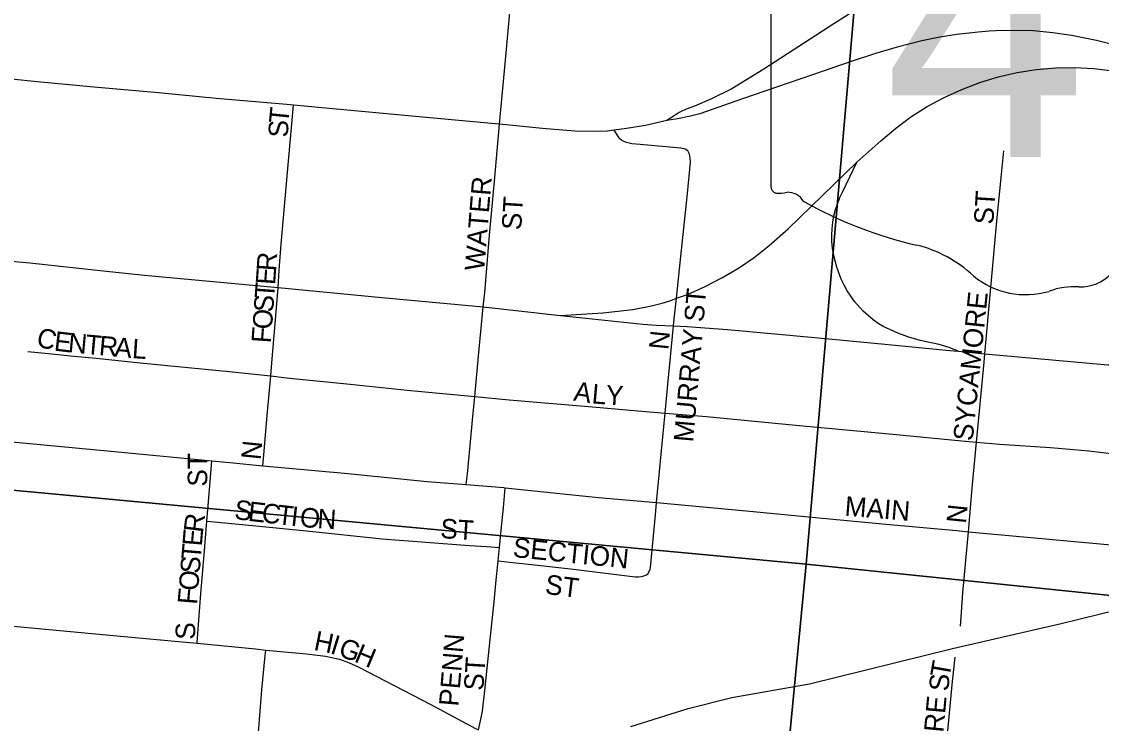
# Model space of a CAD drawing. Extents: x -209 to 4852, y 0 to 905.
# Drawn here: x 121.5 to 131.96, y 272 to 278.8 of the extents above; entities that cross this region are included whole.
import ezdxf

# ---------------------------------------------------------------- set-up
doc = ezdxf.new("R2010")
doc.units = 0
for name, color, linetype in [('GM_X_Airport_Location_Class_2', 7, 'Continuous'), ('GM_X_Airport_Location_Class_3', 7, 'Continuous'), ('GM_X_Corporation', 7, 'Continuous'), ('GM_X_County_Subdivision_Text', 7, 'Continuous'), ('GM_X_Minor_River', 7, 'Continuous'), ('GM_X_Rail_Line', 7, 'Continuous'), ('GM_X_Township_ROW', 7, 'Continuous'), ('GM_X_Township_Subdivision', 7, 'Continuous'), ('GM_X_US_Route', 7, 'Continuous')]:
    doc.layers.add(name, color=color, linetype=linetype)

msp = doc.modelspace()

# ---------------------------------------------------------------- linework, layer by layer
at = {"layer": 'GM_X_Airport_Location_Class_2'}
for points in [[(126.133, 277.808), (126.142, 277.912), (126.192, 278.465), (126.237, 278.96), (126.33, 279.95), (126.335, 280.012)], [(123.988, 276.224), (123.998, 276.393), (124.015, 276.645), (124.086, 277.45), (124.119, 277.81), (124.136, 277.992)], [(125.973, 276.037), (125.988, 276.177), (126.035, 276.734), (126.086, 277.291), (126.133, 277.808)], [(127.955, 277.549), (127.929, 277.566), (127.887, 277.577), (127.493, 277.611), (127.415, 277.619), (127.362, 277.63), (127.335, 277.64), (127.315, 277.653), (127.297, 277.667), (127.284, 277.684), (127.244, 277.749)], [(127.845, 276.121), (127.875, 276.403), (127.952, 277.135), (127.981, 277.44), (127.98, 277.48), (127.971, 277.517), (127.955, 277.549)], [(130.835, 275.583), (130.949, 276.867), (130.992, 277.291), (131.019, 277.551)], [(123.915, 275.369), (123.922, 275.457), (123.962, 275.913), (123.988, 276.224)], [(127.818, 275.853), (127.824, 275.922), (127.845, 276.121)], [(125.891, 275.169), (125.927, 275.56), (125.973, 276.037)], [(127.738, 275.008), (127.763, 275.284), (127.818, 275.853)], [(121.561, 275.605), (121.763, 275.585), (121.975, 275.564), (122.225, 275.54), (122.649, 275.494), (123.513, 275.41), (123.821, 275.38), (123.915, 275.369)], [(130.754, 274.726), (130.828, 275.501), (130.835, 275.583)], [(123.839, 274.499), (123.848, 274.604), (123.882, 274.986), (123.915, 275.369)], [(123.915, 275.369), (124.067, 275.349), (124.684, 275.289), (125.238, 275.232), (125.891, 275.169)], [(125.809, 274.316), (125.82, 274.421), (125.847, 274.694), (125.87, 274.941), (125.891, 275.169)], [(125.891, 275.169), (126.226, 275.136), (127.031, 275.068), (127.397, 275.037), (127.738, 275.008)], [(127.654, 274.143), (127.727, 274.911), (127.738, 275.008)], [(127.738, 275.008), (128.138, 274.974), (129.002, 274.892), (129.942, 274.803), (130.61, 274.739), (130.754, 274.726)], [(121.374, 274.733), (121.443, 274.726), (122.47, 274.629), (123.343, 274.546)], [(130.675, 273.859), (130.689, 274.012), (130.716, 274.317), (130.754, 274.726)], [(130.754, 274.726), (130.976, 274.706), (131.471, 274.676), (131.841, 274.642), (132.271, 274.59), (132.333, 274.584), (132.451, 274.572)], [(123.295, 273.963), (123.314, 274.186), (123.33, 274.386), (123.343, 274.546)], [(123.343, 274.546), (123.519, 274.529), (123.839, 274.499)], [(123.839, 274.499), (124.63, 274.426), (125.43, 274.345), (125.809, 274.316)], [(125.809, 274.316), (126.174, 274.287), (126.188, 274.285)], [(126.131, 273.706), (126.15, 273.906), (126.169, 274.09), (126.188, 274.285)], [(126.188, 274.285), (127.091, 274.192), (127.654, 274.143)], [(127.555, 273.442), (127.571, 273.455), (127.58, 273.471), (127.591, 273.493), (127.596, 273.513), (127.644, 274.024), (127.654, 274.143)], [(127.654, 274.143), (128.521, 274.06), (129.262, 273.991), (129.879, 273.931), (130.558, 273.87), (130.675, 273.859)], [(123.203, 272.778), (123.21, 272.872), (123.239, 273.26), (123.269, 273.636), (123.295, 273.963)], [(123.295, 273.963), (123.403, 273.952), (123.77, 273.915), (124.261, 273.869), (124.996, 273.79), (125.84, 273.727), (126.006, 273.715), (126.131, 273.706)], [(130.597, 272.944), (130.607, 273.076), (130.622, 273.268), (130.675, 273.859)], [(130.675, 273.859), (132.27, 273.713)], [(126.118, 273.576), (126.131, 273.706)], [(125.928, 271.938), (125.947, 272.027), (125.966, 272.121), (125.989, 272.321), (126.055, 272.938), (126.079, 273.18), (126.096, 273.357), (126.118, 273.576)], [(126.118, 273.576), (126.228, 273.564), (126.412, 273.544), (126.85, 273.497), (127.445, 273.423), (127.477, 273.423), (127.503, 273.425), (127.53, 273.431), (127.555, 273.442)], [(120.727, 273.008), (121.211, 272.962), (121.628, 272.925), (122.322, 272.861), (122.812, 272.815), (123.094, 272.789), (123.203, 272.778)], [(123.203, 272.778), (123.766, 272.723), (123.866, 272.713)], [(123.744, 271.14), (123.766, 271.462), (123.79, 271.833), (123.829, 272.326), (123.861, 272.66), (123.866, 272.713)], [(123.866, 272.713), (124.261, 272.676), (124.446, 272.653), (124.508, 272.641), (124.581, 272.623), (124.667, 272.593), (124.762, 272.551), (124.857, 272.502), (125.461, 272.187), (125.899, 271.953), (125.928, 271.938)], [(130.308, 270.321), (130.321, 270.444), (130.363, 270.845), (130.448, 271.661), (130.485, 272.034), (130.521, 272.409), (130.547, 272.643)]]:
    msp.add_lwpolyline(points, dxfattribs=at)
at = {"layer": 'GM_X_Corporation'}
for points in [[(132.097, 278.574), (131.917, 278.62), (131.675, 278.668), (131.492, 278.694), (131.307, 278.711), (131.123, 278.717), (130.938, 278.713), (130.876, 278.71), (130.77, 278.7), (130.564, 278.678), (130.397, 278.652), (130.225, 278.615), (129.986, 278.554), (129.764, 278.488), (129.547, 278.419), (129.164, 278.287), (128.485, 278.052), (128.071, 277.908), (127.981, 277.886), (127.857, 277.86), (127.754, 277.843)], [(128.441, 276.41), (128.446, 276.413), (128.598, 276.517), (128.743, 276.631), (128.927, 276.795), (129.594, 277.439), (129.825, 277.648), (129.968, 277.767), (130.118, 277.879), (130.276, 277.979), (130.441, 278.068), (130.611, 278.145), (130.786, 278.211), (130.964, 278.266), (131.146, 278.309), (131.331, 278.338), (131.517, 278.354), (131.704, 278.356), (131.89, 278.346), (132.076, 278.326)], [(122.201, 278.168), (121.961, 278.189), (121.651, 278.218), (121.403, 278.243)], [(127.754, 277.843), (127.546, 277.796), (127.363, 277.766), (127.244, 277.749), (127.174, 277.741), (127.048, 277.736), (126.86, 277.74), (126.549, 277.767), (126.133, 277.808), (126.054, 277.816), (125.247, 277.888), (124.136, 277.992), (124.07, 277.999), (123.387, 278.058), (122.829, 278.112), (122.201, 278.168)], [(120.957, 276.52), (120.978, 276.518), (121.581, 276.464), (122.352, 276.382)], [(122.352, 276.382), (122.691, 276.346), (123.988, 276.224), (124.993, 276.13), (125.626, 276.07), (125.973, 276.037)], [(127.845, 276.121), (127.954, 276.159), (128.123, 276.234), (128.287, 276.319), (128.441, 276.41)], [(126.723, 275.954), (127.133, 275.981), (127.279, 275.995), (127.422, 276.012), (127.603, 276.048), (127.706, 276.075), (127.781, 276.097), (127.845, 276.121)], [(125.973, 276.037), (126.723, 275.954)]]:
    msp.add_lwpolyline(points, dxfattribs=at)
at = {"layer": 'GM_X_County_Subdivision_Text'}
for points in [[(130.472, 279.312), (130.38, 279.288), (130.266, 279.253), (130.179, 279.223), (130.021, 279.156), (129.853, 279.073), (129.644, 278.955), (129.371, 278.78), (128.692, 278.341), (128.382, 278.152), (128.185, 278.052), (128.02, 277.981), (127.939, 277.952), (127.872, 277.92), (127.823, 277.89), (127.754, 277.843)], [(126.723, 275.954), (127.521, 275.869), (127.654, 275.86), (127.818, 275.853)], [(127.818, 275.853), (127.948, 275.848), (128.339, 275.818), (129.187, 275.74), (129.833, 275.68), (130.496, 275.615)], [(130.496, 275.615), (130.576, 275.607), (130.675, 275.598), (130.835, 275.583)], [(130.835, 275.583), (131.487, 275.525), (132.027, 275.477), (132.164, 275.475), (132.285, 275.483), (132.469, 275.505), (132.567, 275.526), (132.697, 275.562)]]:
    msp.add_lwpolyline(points, dxfattribs=at)
at = {"layer": 'GM_X_Minor_River'}
for points in [[(110.863, 295.32), (130.833, 293.553), (129.104, 273.545), (108.909, 275.428)], [(130.833, 293.553), (151.499, 291.694), (149.411, 271.455), (129.104, 273.545)], [(108.909, 275.428), (129.104, 273.545), (127.195, 253.652), (106.979, 255.688)], [(129.104, 273.545), (149.411, 271.455), (147.511, 251.706), (127.195, 253.652)]]:
    msp.add_lwpolyline(points, close=True, dxfattribs=at)
at = {"layer": 'GM_X_Rail_Line'}
msp.add_lwpolyline([(130.576, 275.607), (130.487, 275.645), (130.393, 275.674), (130.208, 275.712), (130.087, 275.746), (129.991, 275.782), (129.912, 275.817), (129.856, 275.844), (129.802, 275.876), (129.751, 275.913), (129.702, 275.953), (129.656, 275.996), (129.572, 276.09), (129.535, 276.14), (129.501, 276.193), (129.47, 276.248), (129.443, 276.305), (129.399, 276.422), (129.369, 276.545), (129.359, 276.607), (129.353, 276.669), (129.352, 276.732), (129.354, 276.795), (129.36, 276.858), (129.371, 276.92), (129.387, 276.981), (129.405, 277.034), (129.43, 277.099), (129.458, 277.155), (129.594, 277.439)], dxfattribs=at)
at = {"layer": 'GM_X_Township_Subdivision'}
msp.add_line((128.762, 281.211), (128.762, 277.209), dxfattribs=at)
for centre, radius, start, end in [((128.823, 277.2), 0.0616, 171.9584, 258.3066), ((128.832, 277.61), 0.47, 267.339, 280.6039), ((128.928, 276.978), 0.17, 29.7484, 93.2717), ((131.069, 280.574), 4.038, 240.4129, 257.1985), ((129.865, 275.411), 1.264, 47.1842, 75.836), ((131.232, 276.958), 0.802, 230.7004, 286.2918), ((131.754, 276.658), 0.427, 268.777, 315.5493), ((131.695, 275.574), 0.659, 85.6951, 111.2099)]:
    msp.add_arc(centre, radius, start, end, dxfattribs=at)
at = {"layer": 'GM_X_US_Route'}
msp.add_lwpolyline([(127.403, 271.973), (127.96, 272.146), (128.382, 272.254), (129.134, 272.384), (130.522, 272.727), (131.574, 272.971), (132.309, 273.151), (133.104, 273.43), (133.687, 273.659)], dxfattribs=at)

# ---------------------------------------------------------------- texts
at = {"layer": 'GM_X_Airport_Location_Class_3'}
for s, height, rotation, p in [('T', 0.189, 84.2541, (124.085, 277.808)), ('S', 0.189, 88.798, (124.083, 277.678)), ('WATER', 0.1894, 85.3357, (125.983, 276.382)), ('ST', 0.1894, 86.4262, (130.916, 276.832)), ('ST', 0.1894, 86.4254, (126.341, 276.778)), ('R', 0.189, 85.9161, (123.966, 276.38)), ('E', 0.189, 85.9508, (123.957, 276.247)), ('T', 0.189, 85.8988, (123.947, 276.114)), ('MURRAY ST', 0.1894, 85.0606, (128.008, 274.722)), ('S', 0.189, 85.9261, (123.938, 275.981)), ('SYCAMORE', 0.1894, 84.1599, (130.716, 274.733)), ('O', 0.189, 85.9165, (123.926, 275.815)), ('C', 0.189, 343.9846, (121.632, 275.663)), ('E', 0.189, 353.255, (121.809, 275.615)), ('N', 0.189, 354.7106, (121.946, 275.599)), ('F', 0.189, 85.9261, (123.916, 275.682)), ('N', 0.189, 84.2916, (127.766, 275.616)), ('T', 0.189, 354.7574, (122.113, 275.583)), ('R', 0.189, 354.7564, (122.245, 275.571)), ('A', 0.189, 354.7244, (122.395, 275.557)), ('L', 0.189, 356.4428, (122.567, 275.541)), ('A', 0.189, 351.2023, (126.842, 275.131)), ('L', 0.189, 354.9241, (127.02, 275.104)), ('Y', 0.189, 356.7615, (127.159, 275.092)), ('N', 0.189, 84.2916, (123.816, 274.55)), ('ST', 0.1894, 90, (123.3, 274.296)), ('S', 0.189, 353.4003, (123.556, 273.982)), ('E', 0.189, 353.3732, (123.688, 273.966)), ('C', 0.189, 353.4164, (123.821, 273.951)), ('T', 0.189, 353.3732, (123.97, 273.934)), ('MAIN', 0.1894, 355.361, (129.471, 274.015)), ('N', 0.189, 84.2937, (130.65, 273.933)), ('R', 0.189, 82.89, (123.258, 273.844)), ('I', 0.189, 353.4271, (124.103, 273.918)), ('O', 0.189, 355.0266, (124.191, 273.908)), ('N', 0.189, 356.5474, (124.363, 273.893)), ('ST', 0.1894, 356.4254, (125.554, 273.798)), ('E', 0.189, 85.1504, (123.247, 273.714)), ('SECTION', 0.1894, 354.1926, (126.255, 273.615)), ('T', 0.189, 85.1504, (123.236, 273.581)), ('S', 0.189, 85.1592, (123.225, 273.448)), ('O', 0.189, 85.1674, (123.211, 273.282)), ('ST', 0.1894, 352.8783, (126.566, 273.258)), ('F', 0.189, 85.1581, (123.2, 273.149)), ('S', 0.189, 90, (123.183, 272.813)), ('H', 0.189, 348.6365, (124.324, 272.715)), ('I', 0.189, 342.7607, (124.482, 272.683)), ('PENN', 0.1894, 85.2328, (125.733, 272.162)), ('G', 0.189, 340.2139, (124.56, 272.659)), ('H', 0.189, 337.5634, (124.715, 272.604)), ('ST', 0.1894, 86.4118, (125.975, 272.315)), ('T', 0.189, 79.9762, (130.49, 272.437)), ('S', 0.189, 86.4731, (130.483, 272.31)), ('SYCAMORE', 0.1894, 84.8056, (130.333, 270.816))]:
    msp.add_text(s, height=height, rotation=rotation, dxfattribs=at).set_placement(p)
at = {"layer": 'GM_X_Township_ROW'}
msp.add_text('4D', height=0.00379, rotation=0, dxfattribs=at).set_placement((130.268, 278.669))
at = {"layer": 'GM_X_Township_Subdivision'}
msp.add_text('4D', height=2.6367, dxfattribs=at).set_placement((129.858, 277.491))

doc.saveas('drawing.dxf')
